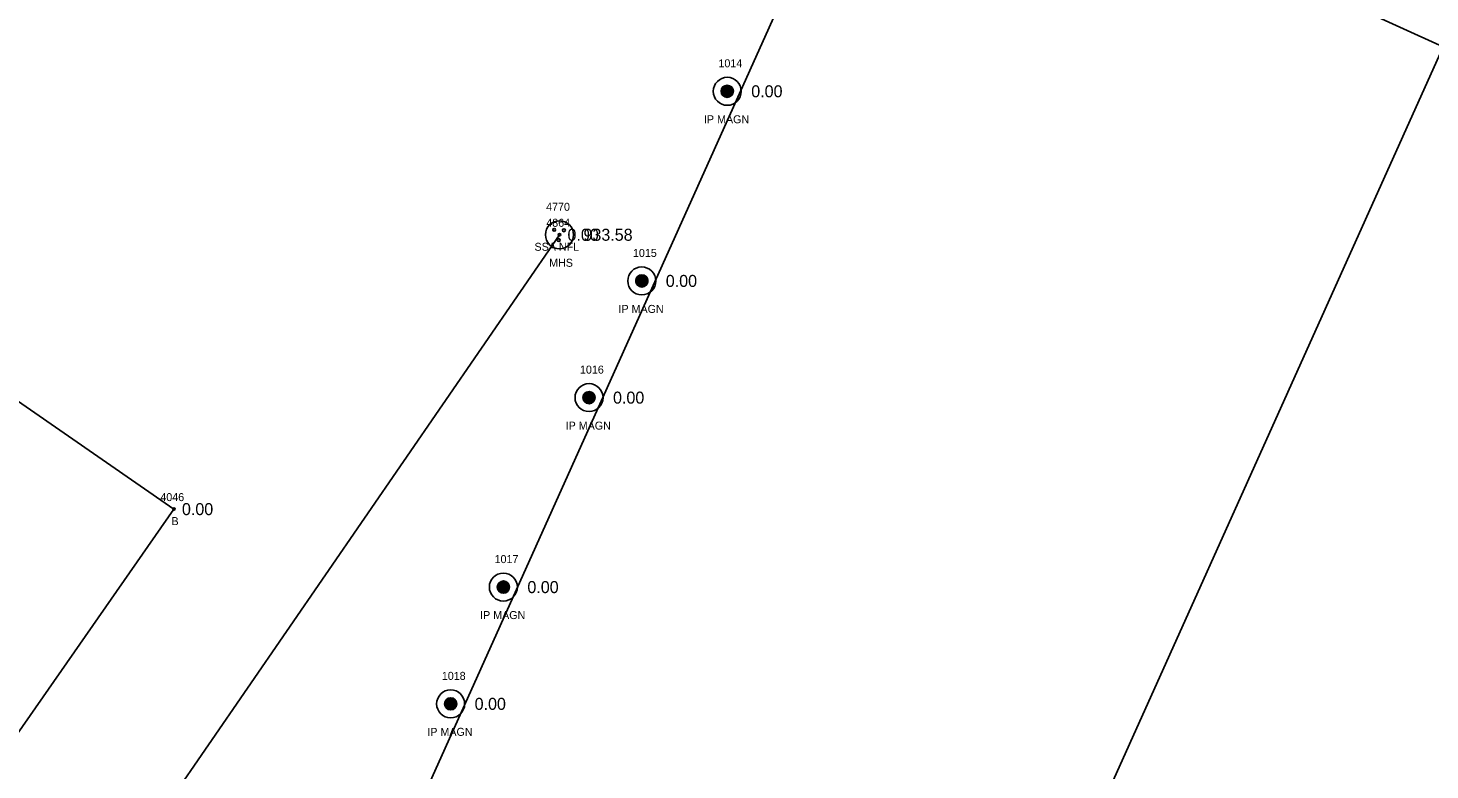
# Model space of a CAD drawing. Extents: x 1575382 to 1578175, y 1099175 to 1101955.
# Drawn here: x 1577218.2 to 1577393.3, y 1101473.2 to 1101565.9 of the extents above; entities that cross this region are included whole.
import ezdxf

# ---------------------------------------------------------------- set-up
doc = ezdxf.new("R2010")
doc.units = 0
for name, color, linetype in [('RD_EX_Bldg', 7, 'Continuous'), ('RD_EX_Bldg_txCode', 7, 'Continuous'), ('RD_EX_DR_Inlet', 7, 'Continuous'), ('RD_EX_DV_Prop_txCode', 7, 'Continuous'), ('RD_EX_DV_PropPin', 7, 'Continuous'), ('RD_EX_TX_Bldg_ELEV', 7, 'Continuous'), ('RD_EX_TX_DV_Prop_ELEV', 7, 'Continuous'), ('RD_EX_TX_UT_ELEV', 7, 'Continuous'), ('RD_EX_UT', 7, 'Continuous'), ('RD_EX_UT_txCode', 7, 'Continuous'), ('RD_SMD_Locator', 7, 'Continuous')]:
    doc.layers.add(name, color=color, linetype=linetype)

msp = doc.modelspace()

# ---------------------------------------------------------------- linework, layer by layer
at = {"layer": 'RD_EX_Bldg'}
for points in [[(1577065.05, 1101541.49), (1577197.19, 1101449.48), (1577236.39, 1101505.77), (1577104.08, 1101597.55), (1577065.05, 1101541.49)], [(1577241.11, 1101410.99), (1577311.94, 1101378.81), (1577394.95, 1101563.59), (1577324.12, 1101595.78), (1577241.11, 1101410.99)]]:
    msp.add_lwpolyline(points, dxfattribs=at)
at = {"layer": 'RD_EX_DR_Inlet'}
for centre, radius in [((1577284.56, 1101540.07), 1.75), ((1577283.9, 1101540.7), 0.175), ((1577285.12, 1101540.63), 0.175), ((1577284.47, 1101539.41), 0.175)]:
    msp.add_circle(centre, radius, dxfattribs=at)
at = {"layer": 'RD_EX_DV_PropPin'}
for p, q in [((1577304.79, 1101557.81), (1577304.79, 1101558.21)), ((1577304.82, 1101557.71), (1577304.82, 1101558.31)), ((1577304.86, 1101557.64), (1577304.86, 1101558.38)), ((1577304.89, 1101557.58), (1577304.89, 1101558.44)), ((1577304.93, 1101557.54), (1577304.93, 1101558.49)), ((1577304.96, 1101557.5), (1577304.96, 1101558.53)), ((1577305, 1101557.46), (1577305, 1101558.56)), ((1577305.03, 1101557.43), (1577305.03, 1101558.59)), ((1577305.07, 1101557.4), (1577305.07, 1101558.62)), ((1577305.1, 1101557.38), (1577305.1, 1101558.65)), ((1577305.14, 1101557.35), (1577305.14, 1101558.67)), ((1577305.17, 1101557.34), (1577305.17, 1101558.69)), ((1577305.21, 1101557.32), (1577305.21, 1101558.7)), ((1577305.24, 1101557.3), (1577305.24, 1101558.72)), ((1577305.28, 1101557.29), (1577305.28, 1101558.73)), ((1577305.31, 1101557.28), (1577305.31, 1101558.74)), ((1577305.35, 1101557.27), (1577305.35, 1101558.75)), ((1577305.38, 1101557.26), (1577305.38, 1101558.76)), ((1577305.42, 1101557.26), (1577305.42, 1101558.76)), ((1577305.45, 1101557.25), (1577305.45, 1101558.77)), ((1577305.49, 1101557.25), (1577305.49, 1101558.77)), ((1577305.52, 1101557.25), (1577305.52, 1101558.77)), ((1577305.56, 1101557.25), (1577305.56, 1101558.77)), ((1577305.59, 1101557.25), (1577305.59, 1101558.77)), ((1577305.63, 1101557.26), (1577305.63, 1101558.76)), ((1577305.66, 1101557.26), (1577305.66, 1101558.76)), ((1577305.7, 1101557.27), (1577305.7, 1101558.75)), ((1577305.73, 1101557.28), (1577305.73, 1101558.74)), ((1577305.77, 1101557.29), (1577305.77, 1101558.73)), ((1577305.8, 1101557.3), (1577305.8, 1101558.72)), ((1577305.84, 1101557.32), (1577305.84, 1101558.7)), ((1577305.87, 1101557.34), (1577305.87, 1101558.69)), ((1577305.91, 1101557.35), (1577305.91, 1101558.67)), ((1577305.94, 1101557.38), (1577305.94, 1101558.65)), ((1577305.98, 1101557.4), (1577305.98, 1101558.62)), ((1577306.01, 1101557.43), (1577306.01, 1101558.59)), ((1577306.05, 1101557.46), (1577306.05, 1101558.56)), ((1577306.08, 1101557.5), (1577306.08, 1101558.53)), ((1577306.12, 1101557.54), (1577306.12, 1101558.49)), ((1577306.15, 1101557.58), (1577306.15, 1101558.44)), ((1577306.19, 1101557.64), (1577306.19, 1101558.38)), ((1577306.22, 1101557.71), (1577306.22, 1101558.31)), ((1577306.26, 1101557.81), (1577306.26, 1101558.21)), ((1577294.7, 1101533.55), (1577294.7, 1101535.04)), ((1577294.74, 1101533.54), (1577294.74, 1101535.05)), ((1577294.77, 1101533.54), (1577294.77, 1101535.05)), ((1577294.81, 1101533.54), (1577294.81, 1101535.06)), ((1577294.84, 1101533.53), (1577294.84, 1101535.06)), ((1577294.88, 1101533.54), (1577294.88, 1101535.06)), ((1577294.91, 1101533.54), (1577294.91, 1101535.05)), ((1577294.95, 1101533.54), (1577294.95, 1101535.05)), ((1577294.98, 1101533.55), (1577294.98, 1101535.04)), ((1577294.11, 1101534.1), (1577294.11, 1101534.49)), ((1577294.14, 1101534), (1577294.14, 1101534.59)), ((1577294.18, 1101533.93), (1577294.18, 1101534.67)), ((1577294.21, 1101533.87), (1577294.21, 1101534.72)), ((1577294.25, 1101533.82), (1577294.25, 1101534.77)), ((1577294.28, 1101533.78), (1577294.28, 1101534.81)), ((1577294.32, 1101533.74), (1577294.32, 1101534.85)), ((1577294.35, 1101533.71), (1577294.35, 1101534.88)), ((1577294.39, 1101533.69), (1577294.39, 1101534.91)), ((1577294.42, 1101533.66), (1577294.42, 1101534.93)), ((1577294.46, 1101533.64), (1577294.46, 1101534.95)), ((1577294.49, 1101533.62), (1577294.49, 1101534.97)), ((1577294.53, 1101533.6), (1577294.53, 1101534.99)), ((1577294.56, 1101533.59), (1577294.56, 1101535)), ((1577294.6, 1101533.58), (1577294.6, 1101535.02)), ((1577294.63, 1101533.56), (1577294.63, 1101535.03)), ((1577294.67, 1101533.55), (1577294.67, 1101535.04)), ((1577295.02, 1101533.55), (1577295.02, 1101535.04)), ((1577295.05, 1101533.56), (1577295.05, 1101535.03)), ((1577295.09, 1101533.58), (1577295.09, 1101535.02)), ((1577295.12, 1101533.59), (1577295.12, 1101535)), ((1577295.16, 1101533.6), (1577295.16, 1101534.99)), ((1577295.19, 1101533.62), (1577295.19, 1101534.97)), ((1577295.23, 1101533.64), (1577295.23, 1101534.95)), ((1577295.26, 1101533.66), (1577295.26, 1101534.93)), ((1577295.3, 1101533.69), (1577295.3, 1101534.91)), ((1577295.33, 1101533.71), (1577295.33, 1101534.88)), ((1577295.37, 1101533.74), (1577295.37, 1101534.85)), ((1577295.4, 1101533.78), (1577295.4, 1101534.81)), ((1577295.44, 1101533.82), (1577295.44, 1101534.77)), ((1577295.47, 1101533.87), (1577295.47, 1101534.72)), ((1577295.51, 1101533.93), (1577295.51, 1101534.67)), ((1577295.54, 1101534), (1577295.54, 1101534.59)), ((1577295.58, 1101534.1), (1577295.58, 1101534.49)), ((1577287.51, 1101519.52), (1577287.51, 1101519.91)), ((1577287.55, 1101519.42), (1577287.55, 1101520.01)), ((1577287.58, 1101519.34), (1577287.58, 1101520.08)), ((1577287.62, 1101519.29), (1577287.62, 1101520.14)), ((1577287.65, 1101519.24), (1577287.65, 1101520.19)), ((1577287.69, 1101519.2), (1577287.69, 1101520.23)), ((1577287.72, 1101519.16), (1577287.72, 1101520.26)), ((1577287.76, 1101519.13), (1577287.76, 1101520.3)), ((1577287.79, 1101519.1), (1577287.79, 1101520.32)), ((1577287.83, 1101519.08), (1577287.83, 1101520.35)), ((1577287.86, 1101519.06), (1577287.86, 1101520.37)), ((1577287.9, 1101519.04), (1577287.9, 1101520.39)), ((1577287.93, 1101519.02), (1577287.93, 1101520.41)), ((1577287.97, 1101519.01), (1577287.97, 1101520.42)), ((1577288, 1101518.99), (1577288, 1101520.43)), ((1577288.04, 1101518.98), (1577288.04, 1101520.45)), ((1577288.07, 1101518.97), (1577288.07, 1101520.45)), ((1577288.11, 1101518.97), (1577288.11, 1101520.46)), ((1577288.14, 1101518.96), (1577288.14, 1101520.47)), ((1577288.18, 1101518.96), (1577288.18, 1101520.47)), ((1577288.21, 1101518.95), (1577288.21, 1101520.47)), ((1577288.25, 1101518.95), (1577288.25, 1101520.47)), ((1577288.28, 1101518.95), (1577288.28, 1101520.47)), ((1577288.32, 1101518.96), (1577288.32, 1101520.47)), ((1577288.35, 1101518.96), (1577288.35, 1101520.47)), ((1577288.39, 1101518.97), (1577288.39, 1101520.46)), ((1577288.42, 1101518.97), (1577288.42, 1101520.45)), ((1577288.46, 1101518.98), (1577288.46, 1101520.45)), ((1577288.49, 1101518.99), (1577288.49, 1101520.43)), ((1577288.53, 1101519.01), (1577288.53, 1101520.42)), ((1577288.56, 1101519.02), (1577288.56, 1101520.41)), ((1577288.6, 1101519.04), (1577288.6, 1101520.39)), ((1577288.63, 1101519.06), (1577288.63, 1101520.37)), ((1577288.67, 1101519.08), (1577288.67, 1101520.35)), ((1577288.7, 1101519.1), (1577288.7, 1101520.32)), ((1577288.74, 1101519.13), (1577288.74, 1101520.3)), ((1577288.77, 1101519.16), (1577288.77, 1101520.26)), ((1577288.81, 1101519.2), (1577288.81, 1101520.23)), ((1577288.84, 1101519.24), (1577288.84, 1101520.19)), ((1577288.88, 1101519.29), (1577288.88, 1101520.14)), ((1577288.91, 1101519.34), (1577288.91, 1101520.08)), ((1577288.95, 1101519.42), (1577288.95, 1101520.01)), ((1577288.98, 1101519.52), (1577288.98, 1101519.91)), ((1577276.99, 1101495.5), (1577276.99, 1101496.53)), ((1577277.02, 1101495.47), (1577277.02, 1101496.57)), ((1577277.06, 1101495.44), (1577277.06, 1101496.6)), ((1577277.09, 1101495.41), (1577277.09, 1101496.63)), ((1577277.13, 1101495.38), (1577277.13, 1101496.65)), ((1577277.16, 1101495.36), (1577277.16, 1101496.68)), ((1577277.2, 1101495.34), (1577277.2, 1101496.69)), ((1577277.23, 1101495.33), (1577277.23, 1101496.71)), ((1577277.27, 1101495.31), (1577277.27, 1101496.73)), ((1577277.3, 1101495.3), (1577277.3, 1101496.74)), ((1577277.34, 1101495.29), (1577277.34, 1101496.75)), ((1577277.37, 1101495.28), (1577277.37, 1101496.76)), ((1577277.41, 1101495.27), (1577277.41, 1101496.77)), ((1577277.44, 1101495.26), (1577277.44, 1101496.77)), ((1577277.48, 1101495.26), (1577277.48, 1101496.78)), ((1577277.51, 1101495.26), (1577277.51, 1101496.78)), ((1577277.55, 1101495.26), (1577277.55, 1101496.78)), ((1577277.58, 1101495.26), (1577277.58, 1101496.78)), ((1577277.62, 1101495.26), (1577277.62, 1101496.78)), ((1577277.65, 1101495.26), (1577277.65, 1101496.77)), ((1577277.69, 1101495.27), (1577277.69, 1101496.77)), ((1577277.72, 1101495.28), (1577277.72, 1101496.76)), ((1577277.76, 1101495.29), (1577277.76, 1101496.75)), ((1577277.79, 1101495.3), (1577277.79, 1101496.74)), ((1577277.83, 1101495.31), (1577277.83, 1101496.73)), ((1577277.86, 1101495.33), (1577277.86, 1101496.71)), ((1577277.9, 1101495.34), (1577277.9, 1101496.69)), ((1577277.93, 1101495.36), (1577277.93, 1101496.68)), ((1577277.97, 1101495.38), (1577277.97, 1101496.65)), ((1577278, 1101495.41), (1577278, 1101496.63)), ((1577278.04, 1101495.44), (1577278.04, 1101496.6)), ((1577278.07, 1101495.47), (1577278.07, 1101496.57)), ((1577278.11, 1101495.5), (1577278.11, 1101496.53)), ((1577276.81, 1101495.82), (1577276.81, 1101496.21)), ((1577276.85, 1101495.72), (1577276.85, 1101496.32)), ((1577276.88, 1101495.65), (1577276.88, 1101496.39)), ((1577276.92, 1101495.59), (1577276.92, 1101496.45)), ((1577276.95, 1101495.54), (1577276.95, 1101496.49)), ((1577278.14, 1101495.54), (1577278.14, 1101496.49)), ((1577278.18, 1101495.59), (1577278.18, 1101496.45)), ((1577278.21, 1101495.65), (1577278.21, 1101496.39)), ((1577278.25, 1101495.72), (1577278.25, 1101496.32)), ((1577278.28, 1101495.82), (1577278.28, 1101496.21)), ((1577270.23, 1101481.23), (1577270.23, 1101481.62)), ((1577270.26, 1101481.12), (1577270.26, 1101481.72)), ((1577270.3, 1101481.05), (1577270.3, 1101481.79)), ((1577270.33, 1101481), (1577270.33, 1101481.85)), ((1577270.37, 1101480.95), (1577270.37, 1101481.9)), ((1577270.4, 1101480.91), (1577270.4, 1101481.94)), ((1577270.44, 1101480.87), (1577270.44, 1101481.97)), ((1577270.47, 1101480.84), (1577270.47, 1101482)), ((1577270.51, 1101480.81), (1577270.51, 1101482.03)), ((1577270.54, 1101480.79), (1577270.54, 1101482.06)), ((1577270.58, 1101480.77), (1577270.58, 1101482.08)), ((1577270.61, 1101480.75), (1577270.61, 1101482.1)), ((1577270.65, 1101480.73), (1577270.65, 1101482.11)), ((1577270.68, 1101480.71), (1577270.68, 1101482.13)), ((1577270.72, 1101480.7), (1577270.72, 1101482.14)), ((1577270.75, 1101480.69), (1577270.75, 1101482.15)), ((1577270.79, 1101480.68), (1577270.79, 1101482.16)), ((1577270.82, 1101480.67), (1577270.82, 1101482.17)), ((1577270.86, 1101480.67), (1577270.86, 1101482.18)), ((1577270.89, 1101480.66), (1577270.89, 1101482.18)), ((1577270.93, 1101480.66), (1577270.93, 1101482.18)), ((1577270.96, 1101480.66), (1577270.96, 1101482.18)), ((1577271, 1101480.66), (1577271, 1101482.18)), ((1577271.03, 1101480.66), (1577271.03, 1101482.18)), ((1577271.07, 1101480.67), (1577271.07, 1101482.18)), ((1577271.1, 1101480.67), (1577271.1, 1101482.17)), ((1577271.14, 1101480.68), (1577271.14, 1101482.16)), ((1577271.17, 1101480.69), (1577271.17, 1101482.15)), ((1577271.21, 1101480.7), (1577271.21, 1101482.14)), ((1577271.24, 1101480.71), (1577271.24, 1101482.13)), ((1577271.28, 1101480.73), (1577271.28, 1101482.11)), ((1577271.31, 1101480.75), (1577271.31, 1101482.1)), ((1577271.35, 1101480.77), (1577271.35, 1101482.08)), ((1577271.38, 1101480.79), (1577271.38, 1101482.06)), ((1577271.42, 1101480.81), (1577271.42, 1101482.03)), ((1577271.45, 1101480.84), (1577271.45, 1101482)), ((1577271.49, 1101480.87), (1577271.49, 1101481.97)), ((1577271.52, 1101480.91), (1577271.52, 1101481.94)), ((1577271.56, 1101480.95), (1577271.56, 1101481.9)), ((1577271.59, 1101481), (1577271.59, 1101481.85)), ((1577271.63, 1101481.05), (1577271.63, 1101481.79)), ((1577271.66, 1101481.12), (1577271.66, 1101481.72)), ((1577271.7, 1101481.23), (1577271.7, 1101481.62))]:
    msp.add_line(p, q, dxfattribs=at)
for centre, radius in [((1577305.52, 1101558.01), 1.75), ((1577305.52, 1101558.01), 0.761), ((1577294.84, 1101534.3), 1.75), ((1577294.84, 1101534.3), 0.761), ((1577288.25, 1101519.71), 1.75), ((1577288.25, 1101519.71), 0.761), ((1577277.55, 1101496.02), 1.75), ((1577277.55, 1101496.02), 0.761), ((1577270.96, 1101481.42), 1.75), ((1577270.96, 1101481.42), 0.761)]:
    msp.add_circle(centre, radius, dxfattribs=at)
at = {"layer": 'RD_EX_UT'}
msp.add_line((1577284.56, 1101540.07), (1577198.95, 1101415.64), dxfattribs=at)
at = {"layer": 'RD_SMD_Locator'}
for centre, radius in [((1577305.52, 1101558.01), 0.15), ((1577284.56, 1101540.07), 0.15), ((1577284.56, 1101540.07), 0.001), ((1577294.84, 1101534.3), 0.15), ((1577288.25, 1101519.71), 0.15), ((1577236.39, 1101505.77), 0.15), ((1577277.55, 1101496.02), 0.15), ((1577270.96, 1101481.42), 0.15)]:
    msp.add_circle(centre, radius, dxfattribs=at)

# ---------------------------------------------------------------- texts
at = {"layer": 'RD_EX_Bldg_txCode'}
for s, p in [('4046', (1577234.69, 1101506.77)), ('B', (1577236.08, 1101503.77))]:
    msp.add_text(s, height=1, dxfattribs=at).set_placement(p)
at = {"layer": 'RD_EX_DV_Prop_txCode'}
for s, p in [('1014', (1577304.42, 1101561.01)), ('IP MAGN', (1577302.61, 1101554.01)), ('1015', (1577293.74, 1101537.3)), ('IP MAGN', (1577291.93, 1101530.3)), ('1016', (1577287.12, 1101522.71)), ('IP MAGN', (1577285.33, 1101515.71)), ('1017', (1577276.45, 1101499.02)), ('IP MAGN', (1577274.64, 1101492.02)), ('1018', (1577269.86, 1101484.42)), ('IP MAGN', (1577268.05, 1101477.42))]:
    msp.add_text(s, height=1, dxfattribs=at).set_placement(p)
at = {"layer": 'RD_EX_TX_Bldg_ELEV'}
msp.add_text('0.00', height=1.5, dxfattribs=at).set_placement((1577237.39, 1101505.02))
at = {"layer": 'RD_EX_TX_DV_Prop_ELEV'}
for p in [(1577308.52, 1101557.26), (1577297.84, 1101533.55), (1577291.25, 1101518.96), (1577280.55, 1101495.27), (1577273.96, 1101480.67)]:
    msp.add_text('0.00', height=1.5, dxfattribs=at).set_placement(p)
at = {"layer": 'RD_EX_TX_UT_ELEV'}
for s, p in [('0.00', (1577285.56, 1101539.32)), ('933.58', (1577287.56, 1101539.32))]:
    msp.add_text(s, height=1.5, dxfattribs=at).set_placement(p)
at = {"layer": 'RD_EX_UT_txCode'}
for s, p in [('4770', (1577282.89, 1101543.07)), ('4864', (1577282.91, 1101541.07)), ('SSA NFL', (1577281.44, 1101538.07)), ('MHS', (1577283.27, 1101536.07))]:
    msp.add_text(s, height=1, dxfattribs=at).set_placement(p)

doc.saveas('drawing.dxf')
